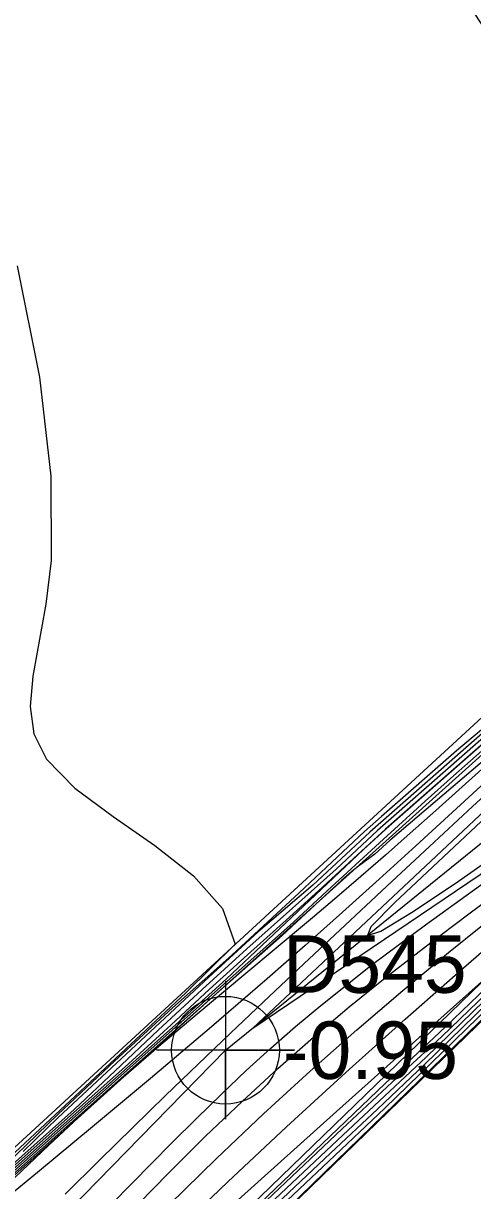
# Model space of a CAD drawing. Extents: x 2356077 to 2359823, y 225951 to 227822.
# Drawn here: x 2357354.1 to 2357373.6, y 227031.4 to 227082.2 of the extents above; entities that cross this region are included whole.
import ezdxf

# ---------------------------------------------------------------- set-up
doc = ezdxf.new("R2010")
doc.units = 0
for name, color, linetype in [('DTM Contours Major', 7, 'Continuous'), ('DTM Contours Minor', 7, 'Continuous'), ('Exist DTM Breakline', 7, 'Continuous'), ('Exist DTM Breakline Underwater', 7, 'Continuous'), ('Exist DTM Drainline', 7, 'Continuous'), ('Exist DTM Drainline Cogo Elevation', 7, 'Continuous'), ('Exist DTM Drainline Cogo Number', 7, 'Continuous'), ('Exist DTM Drainline Cogo Point CELL', 7, 'Continuous')]:
    doc.layers.add(name, color=color, linetype=linetype)

msp = doc.modelspace()

# ---------------------------------------------------------------- linework, layer by layer
at = {"layer": 'DTM Contours Major'}
for points in [[(2357346.103, 227015.406), (2357356.521, 227022.808), (2357357.896, 227023.876), (2357359.152, 227024.985), (2357360.278, 227026.017), (2357361.451, 227027.099), (2357362.628, 227028.201), (2357365.047, 227030.491), (2357367.363, 227032.692), (2357369.788, 227034.977), (2357380.462, 227045.362), (2357383.552, 227048.318), (2357384.339, 227049.032), (2357385.038, 227049.758), (2357394.809, 227059.261), (2357397.1, 227061.677), (2357399.538, 227064.049), (2357387.54, 227077.028), (2357339.285, 227129.02)], [(2357371.057, 227086.734), (2357375.168, 227080.399), (2357378.572, 227074.633), (2357380.11, 227071.728), (2357381.363, 227069.029), (2357382.293, 227066.524), (2357382.866, 227064.205), (2357383.044, 227062.062), (2357382.791, 227060.085), (2357381.384, 227058.444), (2357376.409, 227053.706), (2357374.817, 227052.148), (2357372.919, 227050.559), (2357369.654, 227047.694), (2357368.92, 227047.037), (2357366.068, 227044.377), (2357363.133, 227041.664), (2357360.559, 227039.368), (2357358.026, 227037.04), (2357355.585, 227034.737), (2357353.287, 227032.516)], [(2357390.763, 227064.837), (2357377.682, 227053.689), (2357376.457, 227052.659), (2357375.236, 227051.615), (2357374.016, 227050.553), (2357372.789, 227049.469), (2357371.55, 227048.359), (2357369.564, 227046.554), (2357367.293, 227044.46), (2357365.826, 227043.093), (2357347.324, 227026.639), (2357345.51, 227024.963), (2357345.053, 227024.51), (2357344.616, 227024.15), (2357342.178, 227021.976), (2357341.061, 227021.054), (2357338.767, 227019.007), (2357337.573, 227018.05), (2357334.936, 227021.472), (2357332.566, 227024.402), (2357322.755, 227037.131)], [(2357376.73, 227050.385), (2357364.052, 227038.481)], [(2357364.052, 227038.481), (2357378.601, 227048.32)], [(2357358.285, 227026.383), (2357367.693, 227034.845), (2357372.377, 227039.044), (2357374.399, 227040.849)]]:
    msp.add_lwpolyline(points, dxfattribs=at)
at = {"layer": 'DTM Contours Minor'}
for points in [[(2357348.935, 227017.657), (2357356.849, 227023.28), (2357358.391, 227024.605), (2357359.877, 227025.952), (2357361.371, 227027.323), (2357362.863, 227028.713), (2357365.886, 227031.563), (2357367.44, 227033.031), (2357369.486, 227034.951), (2357371.524, 227036.9), (2357380.321, 227045.462), (2357384.94, 227049.877), (2357386.145, 227050.951), (2357387.212, 227052.068), (2357393.381, 227058.068), (2357395.337, 227060.158), (2357399.419, 227064.129), (2357389.298, 227075.083), (2357338.599, 227129.709)], [(2357347.163, 227120.138), (2357389.685, 227070.456), (2357389.02, 227071.125), (2357389.328, 227070.422), (2357389.598, 227069.742), (2357390.655, 227068.33), (2357391.234, 227067.704), (2357391.077, 227067.69), (2357391.014, 227067.62), (2357390.888, 227067.493), (2357390.54, 227067.156), (2357390.385, 227066.781), (2357390.416, 227066.527), (2357390.737, 227066.726), (2357382.63, 227059.005), (2357380.503, 227056.89), (2357378.115, 227054.887), (2357370.693, 227048.374), (2357369.141, 227047.006), (2357366.666, 227044.699), (2357364.288, 227042.666), (2357362.135, 227040.701), (2357355.581, 227034.589), (2357354.064, 227033.11)], [(2357351.756, 227019.901), (2357356.262, 227023.102), (2357357.551, 227024.134), (2357358.824, 227025.269), (2357360.643, 227026.939), (2357362.458, 227028.629), (2357364.283, 227030.346), (2357367.964, 227033.819), (2357371.599, 227037.21), (2357380.186, 227045.566), (2357387.865, 227052.905), (2357389.387, 227054.378), (2357394.446, 227059.3), (2357395.966, 227060.965), (2357399.298, 227064.21), (2357391.063, 227073.132), (2357349.888, 227117.496)], [(2357351.68, 227020.002), (2357354.566, 227022.136), (2357357.258, 227024.049), (2357358.234, 227024.94), (2357359.21, 227025.841), (2357361.369, 227027.863), (2357363.552, 227029.931), (2357365.746, 227032.018), (2357367.937, 227034.095), (2357370.113, 227036.134), (2357372.259, 227038.108), (2357373.857, 227039.644), (2357380.053, 227045.673), (2357389.648, 227054.841), (2357391.558, 227056.686), (2357394.156, 227059.213), (2357395.341, 227060.553), (2357397.895, 227063.037), (2357399.174, 227064.294), (2357392.819, 227071.189), (2357361.168, 227105.291)], [(2357367.012, 227098.897), (2357388.016, 227074.357), (2357390.396, 227071.566), (2357390.984, 227070.616), (2357393.54, 227066.72), (2357392.218, 227067.205), (2357391.976, 227067.228), (2357391.89, 227067.136), (2357391.891, 227066.653), (2357391.861, 227066.518), (2357391.81, 227066.496), (2357391.304, 227066.014), (2357390.777, 227065.499), (2357389.09, 227064.042), (2357388.53, 227063.562), (2357369.827, 227047.149), (2357368.43, 227045.869), (2357367.082, 227044.611), (2357365.505, 227043.187), (2357363.814, 227041.673), (2357362.149, 227040.157), (2357360.492, 227038.624), (2357358.643, 227036.923), (2357347.207, 227026.752)], [(2357340.125, 227011.325), (2357354.1, 227021.937), (2357357.468, 227024.437), (2357357.894, 227024.74), (2357358.24, 227025.023), (2357364.344, 227030.834), (2357369.811, 227036.062), (2357372.418, 227038.52), (2357375.323, 227041.307), (2357379.935, 227045.794), (2357391.433, 227056.781), (2357393.715, 227058.979), (2357394.615, 227059.854), (2357395.434, 227060.839), (2357398.16, 227063.491), (2357399.046, 227064.381), (2357394.581, 227069.24), (2357372.468, 227093.066)], [(2357343.261, 227013.147), (2357358.26, 227023.804), (2357358.438, 227023.996), (2357359.243, 227024.72), (2357360.046, 227025.449), (2357361.659, 227026.935), (2357362.478, 227027.698), (2357365.088, 227030.165), (2357380.633, 227045.292), (2357381.424, 227046.051), (2357381.827, 227046.399), (2357382.882, 227047.465), (2357394.559, 227058.822), (2357396.837, 227061.225), (2357399.655, 227063.967), (2357391.989, 227072.284), (2357376.657, 227088.804)], [(2357353.796, 227071.669), (2357354.766, 227066.824), (2357355.268, 227062.514), (2357355.276, 227058.839), (2357355.048, 227056.937), (2357354.477, 227053.801), (2357354.366, 227052.49), (2357354.526, 227051.3), (2357355.074, 227050.192), (2357356.311, 227048.932), (2357357.978, 227047.692), (2357359.792, 227046.433), (2357361.469, 227045.114), (2357362.727, 227043.693), (2357363.283, 227042.132), (2357361.131, 227040.011), (2357351.937, 227031.438)], [(2357391.625, 227066.07), (2357388.184, 227063.138), (2357384.819, 227060.296), (2357369.984, 227047.278), (2357368.876, 227046.262), (2357366.514, 227044.043), (2357362.889, 227040.606), (2357361.224, 227039.109), (2357347.266, 227026.696), (2357344.282, 227023.935), (2357341.466, 227021.418), (2357340.636, 227020.753), (2357338.64, 227018.973), (2357337.611, 227018.15), (2357335.399, 227021.019), (2357333.27, 227023.638), (2357324.712, 227034.74), (2357323.885, 227035.764), (2357322.97, 227037.017)], [(2357392.652, 227064.884), (2357386.767, 227058.678), (2357380.191, 227053.075), (2357377.95, 227051.154), (2357376.106, 227049.387), (2357374.467, 227047.925), (2357370.23, 227043.947), (2357369.194, 227042.892), (2357369.039, 227042.52), (2357369.622, 227042.697), (2357371.038, 227043.552), (2357373.011, 227044.886), (2357374.86, 227046.186), (2357377.256, 227048.017), (2357379.718, 227050.024), (2357382.585, 227052.115), (2357388.011, 227057.204), (2357389.085, 227057.945), (2357392.652, 227064.884)], [(2357354.014, 227024.263), (2357358.275, 227028.638), (2357360.406, 227030.787), (2357362.465, 227032.801), (2357364.514, 227034.742), (2357366.552, 227036.608), (2357368.575, 227038.401), (2357370.582, 227040.122), (2357372.571, 227041.772), (2357373.979, 227042.908), (2357375.388, 227044.027), (2357378.26, 227046.298), (2357379.618, 227047.329), (2357380.226, 227047.421), (2357397.475, 227063.597)], [(2357389.901, 227063.604), (2357370.024, 227046.665)], [(2357352.596, 227024.088), (2357355.216, 227026.805), (2357357.829, 227029.548), (2357360.366, 227032.153), (2357361.998, 227033.77), (2357363.586, 227035.289), (2357365.146, 227036.725), (2357366.694, 227038.092), (2357368.245, 227039.404), (2357369.814, 227040.675), (2357371.612, 227042.07), (2357373.455, 227043.457), (2357377.286, 227046.297), (2357379.231, 227047.734), (2357380.655, 227048.377), (2357395.378, 227062.184)], [(2357344.854, 227017.571), (2357360.533, 227033.487), (2357361.599, 227034.546), (2357362.685, 227035.606), (2357363.765, 227036.629), (2357364.839, 227037.609), (2357365.916, 227038.552), (2357367.008, 227039.468), (2357369.252, 227041.246), (2357371.575, 227042.98), (2357373.96, 227044.701), (2357376.39, 227046.438), (2357378.783, 227048.097), (2357381.083, 227049.332), (2357393.28, 227060.771)], [(2357383.341, 227059.241), (2357369.482, 227047.079), (2357367.679, 227045.406), (2357365.775, 227043.698), (2357363.786, 227041.934), (2357361.842, 227040.165), (2357359.936, 227038.393), (2357358.06, 227036.62), (2357356.283, 227034.932), (2357347.148, 227026.808)], [(2357377.535, 227051.729), (2357373.619, 227048.123), (2357371.739, 227046.384), (2357369.889, 227044.664), (2357368.066, 227042.963), (2357366.269, 227041.278), (2357364.5, 227039.607), (2357363.082, 227038.261), (2357361.67, 227036.912), (2357360.256, 227035.549), (2357358.827, 227034.157), (2357357.374, 227032.728), (2357355.886, 227031.249)], [(2357376.638, 227051.451), (2357372.747, 227047.877), (2357371.146, 227046.414), (2357369.553, 227044.967), (2357367.953, 227043.526), (2357366.332, 227042.084), (2357364.679, 227040.631), (2357362.153, 227038.449), (2357359.595, 227036.28), (2357357.08, 227034.175), (2357354.68, 227032.191), (2357352.468, 227030.38)], [(2357375.434, 227051.016), (2357373.159, 227048.987), (2357372.013, 227047.959), (2357370.904, 227046.971), (2357369.821, 227046.017), (2357368.758, 227045.089), (2357367.704, 227044.179), (2357366.65, 227043.282), (2357364.985, 227041.883), (2357361.63, 227039.09), (2357359.96, 227037.679), (2357358.306, 227036.25), (2357356.679, 227034.793), (2357355.171, 227033.388), (2357353.695, 227031.969)], [(2357370.024, 227046.665), (2357369.368, 227046.049), (2357368.649, 227045.529), (2357368.368, 227045.302), (2357367.91, 227044.904), (2357367.18, 227044.241), (2357365.334, 227042.519), (2357361.075, 227038.76), (2357347.424, 227026.619), (2357346.786, 227026.034), (2357346.17, 227025.463), (2357345.863, 227025.166), (2357345.556, 227024.911), (2357342.777, 227022.431), (2357341.5, 227021.367), (2357338.893, 227019.041), (2357337.522, 227017.968), (2357334.311, 227021.991), (2357320.443, 227039.978)], [(2357360.47, 227029.389), (2357362.958, 227031.786), (2357365.518, 227034.184), (2357368.108, 227036.555), (2357370.688, 227038.87), (2357373.217, 227041.101), (2357375.653, 227043.219)]]:
    msp.add_lwpolyline(points, dxfattribs=at)
at = {"layer": 'Exist DTM Breakline'}
for points in [[(2357391.121, 227067.752), (2357337.84, 227018.716), (2357309.329, 227056.259), (2357287.872, 227050.103), (2357269.211, 227038.531), (2357268.133, 227004.85), (2357247.192, 226984.282), (2357244.583, 226959.838)], [(2357257.12, 226952.242), (2357264.745, 226969.309), (2357280.252, 226993.456), (2357284.927, 227035.684), (2357303.219, 227041.714), (2357336.462, 227007.877), (2357359.341, 227024.543), (2357399.849, 227063.847)]]:
    msp.add_lwpolyline(points, dxfattribs=at)
at = {"layer": 'Exist DTM Breakline Underwater'}
for points in [[(2357391.933, 227066.511), (2357337.485, 227017.525), (2357308.608, 227055.527), (2357288.165, 227049.183), (2357270.572, 227037.022), (2357268.822, 227004.442), (2357248.286, 226983.263), (2357246.175, 226959.564)], [(2357256.32, 226953.434), (2357262.845, 226969.081), (2357279.235, 226993.942), (2357283.89, 227036.116), (2357303.203, 227043.209), (2357336.486, 227008.785), (2357357.941, 227024.91), (2357398.836, 227064.514)]]:
    msp.add_lwpolyline(points, dxfattribs=at)
at = {"layer": 'Exist DTM Drainline'}
msp.add_lwpolyline([(2357250.96, 226958.499), (2357260.438, 226970.699), (2357275.807, 226997.272), (2357282.34, 227037.055), (2357305.627, 227046.873), (2357338.758, 227012.863), (2357362.863, 227037.518), (2357383.151, 227053.947), (2357393.705, 227066.096)], dxfattribs=at)
at = {"layer": 'Exist DTM Drainline Cogo Point CELL'}
msp.add_lwpolyline([(2357362.863, 227040.518), (2357362.863, 227034.518), (2357362.863, 227037.518), (2357365.863, 227037.518), (2357359.863, 227037.518)], dxfattribs=at)
msp.add_circle((2357362.863, 227037.518), 2.344, dxfattribs=at)

# ---------------------------------------------------------------- texts
at = {"layer": 'Exist DTM Drainline Cogo Elevation'}
msp.add_text('-0.95', height=2.5, dxfattribs=at).set_placement((2357365.363, 227036.268))
at = {"layer": 'Exist DTM Drainline Cogo Number'}
msp.add_text('D545', height=2.5, dxfattribs=at).set_placement((2357365.363, 227040.018))

doc.saveas('drawing.dxf')
